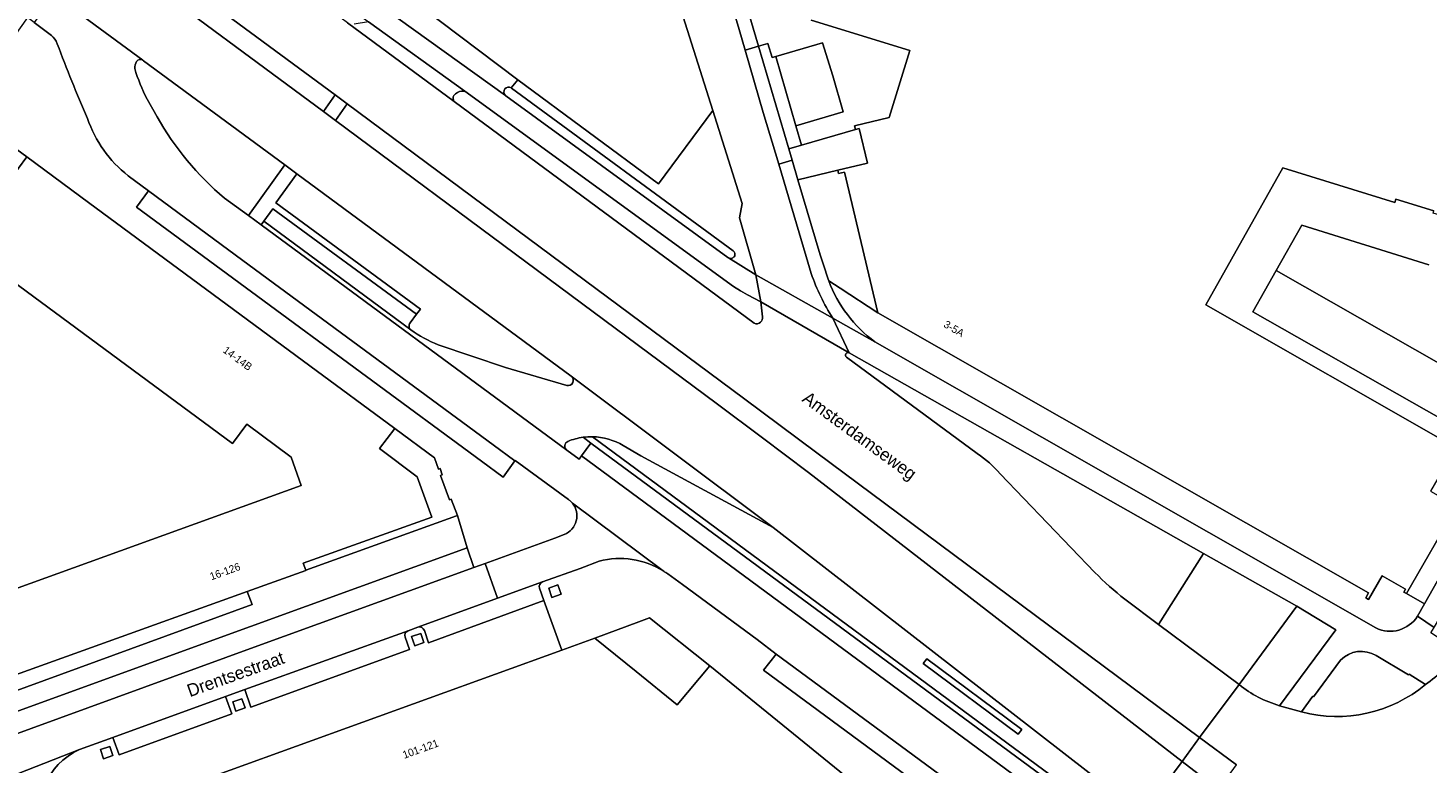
# Model space of a CAD drawing. Header units: metres. Extents: x 151448 to 154749, y 463108 to 465296.
# Tile 277 of 449: x 154207 to 154346, y 463527 to 463600. Entities that reach past the tile are written whole.
import ezdxf
from ezdxf.enums import TextEntityAlignment as Align

# ---------------------------------------------------------------- set-up
doc = ezdxf.new("R2010")
doc.units = ezdxf.units.M
for name, color, linetype, lineweight in [('B-PV-GR-GROENVOORZIENING-GV', 253, 'Continuous', 9), ('B-PV-GR-HAAG-GV', 253, 'Continuous', 9), ('B-PV-OG-BEBOUWING-GV', 1, 'Continuous', 9), ('B-PV-OG-BEBOUWING-T18', 2, 'Continuous', 9), ('B-PV-OG-TERREIN_ERF-GV', 253, 'Continuous', 9), ('B-PV-OG-TOPOGRAFIE-T18', 2, 'Continuous', 9), ('B-PV-VH-GESLOTENVERHARDING_ASFALT-GV', 253, 'Continuous', 9), ('B-PV-VH-OPENVERHARDING_BETONSTRAATSTEEN-GV', 253, 'Continuous', 9), ('B-PV-VH-OPENVERHARDING_SIERBESTRATING-GV', 253, 'Continuous', 9), ('B-PV-VH-OPENVERHARDING_STRAATBAKSTEEN-GV', 253, 'Continuous', 9), ('B-PV-VH-OPENVERHARDING_TEGEL-GV', 253, 'Continuous', 9)]:
    doc.layers.add(name, color=color, linetype=linetype, lineweight=lineweight)
doc.styles.add('Drong', font='txt', dxfattribs={"height": 1.8})

msp = doc.modelspace()

# ---------------------------------------------------------------- linework, layer by layer
at = {"layer": 'B-PV-GR-GROENVOORZIENING-GV', "flags": 128}
for points in [[(154195.53, 463621.853), (154197.531, 463620.407), (154236.567, 463591.585), (154237.723, 463593.229), (154207.295, 463615.656)], [(154232.754, 463586.318), (154218.805, 463596.604), (154218.729, 463596.66)], [(154279.875, 463571.349), (154279.727, 463572.809), (154278.414, 463573.503), (154277.695, 463573.893), (154277.01, 463574.343), (154250.522, 463593.612), (154250.193, 463593.606)], [(154219.162, 463592.808), (154220.149, 463591.065)], [(154249.462, 463592.575), (154279.052, 463570.712)], [(154226.795, 463583.04), (154229.149, 463581.331), (154232.754, 463586.318)], [(154233.942, 463585.442), (154231.864, 463582.593), (154246.127, 463572.096), (154245.752, 463571.593), (154245.119, 463570.742)], [(154261.005, 463565.485), (154233.942, 463585.442)], [(154247.88, 463568.59), (154254.533, 463566.36), (154260.565, 463564.584)], [(154323.397, 463548.01), (154288.427, 463567.803)], [(154288.173, 463567.354), (154301.075, 463557.856)], [(154262.952, 463558.889), (154262.175, 463559.462)], [(154263.1, 463559.516), (154313.314, 463522.45), (154311.728, 463520.404), (154312.003, 463520.189), (154313.073, 463519.42)], [(154260.577, 463558.197), (154261.784, 463557.299), (154262.033, 463557.638), (154262.952, 463558.889)], [(154315.578, 463519.784), (154317.424, 463522.277), (154280.923, 463550.577), (154267.89, 463557.635), (154266.145, 463558.64)], [(154303.341, 463555.872), (154312.673, 463546.144)], [(154315.65, 463543.502), (154318.949, 463541.006), (154323.397, 463548.01)], [(154336.923, 463537.487), (154334.257, 463533.872), (154334.177, 463533.932), (154333.082, 463532.375)], [(154345.299, 463535.08), (154343.683, 463536.114), (154343.629, 463536.03), (154340.436, 463537.934)]]:
    msp.add_lwpolyline(points, dxfattribs=at)
at = {"layer": 'B-PV-GR-GROENVOORZIENING-GV'}
for points in [[(154218.126, 463596.526, 0.1839553), (154217.933, 463595.824)], [(154218.729, 463596.66, 0.3947322), (154218.126, 463596.526)], [(154217.933, 463595.824, 0.0446441), (154219.162, 463592.808)], [(154250.193, 463593.606, 0.2170881), (154249.438, 463593.186)], [(154249.438, 463593.186, 0.3568204), (154249.462, 463592.575)], [(154220.149, 463591.065, 0.0877243), (154226.795, 463583.04)], [(154245.119, 463570.742, 0.4321091), (154245.177, 463570.057)], [(154279.052, 463570.712, 0.3328945), (154279.677, 463570.81)], [(154279.677, 463570.81, 0.2187157), (154279.875, 463571.349)], [(154245.177, 463570.057, 0.0624112), (154247.88, 463568.59)], [(154288.427, 463567.803, 0.8237581), (154288.173, 463567.354)], [(154260.565, 463564.584, 0.8273979), (154261.005, 463565.485)], [(154262.175, 463559.462, 0.0630576), (154260.681, 463559.062)], [(154266.145, 463558.64, 0.1319631), (154263.1, 463559.516)], [(154260.681, 463559.062, 0.5733237), (154260.577, 463558.197)], [(154301.075, 463557.856, -0.0607196), (154303.341, 463555.872)], [(154312.673, 463546.144, 0.040393), (154315.65, 463543.502)], [(154340.436, 463537.934, 0.3493053), (154336.923, 463537.487)], [(154333.082, 463532.375, 0.2420447), (154345.299, 463535.08)]]:
    msp.add_lwpolyline(points, format="xyb", dxfattribs=at)
at = {"layer": 'B-PV-GR-GROENVOORZIENING-GV', "flags": 128}
for points in [[(154321.294, 463527.487), (154323.013, 463529.866), (154285.246, 463557.935), (154278.011, 463563.328), (154238.898, 463592.363), (154237.741, 463590.718), (154275.322, 463562.822), (154279.879, 463559.42), (154284.421, 463555.998)], [(154326.92, 463535.068), (154332.599, 463542.818), (154323.397, 463548.01), (154318.949, 463541.006)], [(154260.004, 463543.987), (154259.695, 463544.896), (154258.786, 463544.586), (154259.096, 463543.678)], [(154246.475, 463539.215), (154246.166, 463540.124), (154245.257, 463539.814), (154245.567, 463538.906)], [(154296.098, 463537.622), (154295.74, 463537.14), (154305.113, 463530.172), (154305.471, 463530.654)], [(154296.098, 463537.622), (154305.471, 463530.654), (154305.113, 463530.172), (154295.74, 463537.14)], [(154228.823, 463532.776), (154228.514, 463533.685), (154227.605, 463533.375), (154227.915, 463532.467)], [(154215.772, 463528.072), (154215.463, 463528.981), (154214.554, 463528.671), (154214.864, 463527.763)]]:
    msp.add_lwpolyline(points, close=True, dxfattribs=at)
at = {"layer": 'B-PV-GR-HAAG-GV', "flags": 128}
for points in [[(154195.53, 463621.853), (154197.531, 463620.407), (154236.567, 463591.585), (154237.723, 463593.229), (154207.295, 463615.656)], [(154226.795, 463583.04), (154229.149, 463581.331), (154232.754, 463586.318), (154218.805, 463596.604), (154218.729, 463596.66)], [(154279.727, 463572.809), (154278.414, 463573.503), (154277.695, 463573.893), (154277.01, 463574.343), (154250.522, 463593.612), (154250.193, 463593.606)], [(154219.162, 463592.808), (154220.149, 463591.065)], [(154249.462, 463592.575), (154279.052, 463570.712)], [(154261.005, 463565.485), (154233.942, 463585.442), (154231.864, 463582.593), (154246.127, 463572.096), (154245.752, 463571.593), (154245.119, 463570.742)], [(154279.875, 463571.349), (154279.727, 463572.809)], [(154247.88, 463568.59), (154254.533, 463566.36), (154260.565, 463564.584)], [(154318.949, 463541.006), (154323.397, 463548.01), (154288.427, 463567.803)], [(154288.173, 463567.354), (154301.075, 463557.856)], [(154262.033, 463557.638), (154262.952, 463558.889), (154262.175, 463559.462)], [(154263.1, 463559.516), (154313.314, 463522.45), (154311.728, 463520.404), (154312.003, 463520.189)], [(154260.577, 463558.197), (154261.784, 463557.299), (154262.033, 463557.638)], [(154315.578, 463519.784), (154317.424, 463522.277), (154280.923, 463550.577), (154267.89, 463557.635), (154266.145, 463558.64)], [(154303.341, 463555.872), (154312.673, 463546.144)], [(154315.65, 463543.502), (154318.949, 463541.006)], [(154336.923, 463537.487), (154334.257, 463533.872), (154334.177, 463533.932), (154333.082, 463532.375)], [(154345.299, 463535.08), (154343.683, 463536.114), (154343.629, 463536.03), (154340.436, 463537.934)]]:
    msp.add_lwpolyline(points, dxfattribs=at)
at = {"layer": 'B-PV-GR-HAAG-GV'}
for points in [[(154218.126, 463596.526, 0.1839553), (154217.933, 463595.824)], [(154218.729, 463596.66, 0.3947322), (154218.126, 463596.526)], [(154217.933, 463595.824, 0.0446441), (154219.162, 463592.808)], [(154250.193, 463593.606, 0.2170881), (154249.438, 463593.186)], [(154249.438, 463593.186, 0.3568204), (154249.462, 463592.575)], [(154220.149, 463591.065, 0.0877243), (154226.795, 463583.04)], [(154245.119, 463570.742, 0.4321091), (154245.177, 463570.057)], [(154279.052, 463570.712, 0.3328945), (154279.677, 463570.81)], [(154279.677, 463570.81, 0.2187157), (154279.875, 463571.349)], [(154245.177, 463570.057, 0.0624112), (154247.88, 463568.59)], [(154288.427, 463567.803, 0.8237581), (154288.173, 463567.354)], [(154260.565, 463564.584, 0.8273979), (154261.005, 463565.485)], [(154262.175, 463559.462, 0.0630576), (154260.681, 463559.062)], [(154266.145, 463558.64, 0.1319631), (154263.1, 463559.516)], [(154260.681, 463559.062, 0.5733237), (154260.577, 463558.197)], [(154301.075, 463557.856, -0.0607196), (154303.341, 463555.872)], [(154312.673, 463546.144, 0.040393), (154315.65, 463543.502)], [(154340.436, 463537.934, 0.3493053), (154336.923, 463537.487)], [(154333.082, 463532.375, 0.2420447), (154345.299, 463535.08)]]:
    msp.add_lwpolyline(points, format="xyb", dxfattribs=at)
at = {"layer": 'B-PV-GR-HAAG-GV', "flags": 128}
for points in [[(154321.294, 463527.487), (154323.013, 463529.866), (154285.246, 463557.935), (154278.011, 463563.328), (154238.898, 463592.363), (154237.741, 463590.718), (154275.322, 463562.822), (154279.879, 463559.42), (154284.421, 463555.998)], [(154318.949, 463541.006), (154326.92, 463535.068), (154332.599, 463542.818), (154323.397, 463548.01)], [(154296.098, 463537.622), (154295.74, 463537.14), (154305.113, 463530.172), (154305.471, 463530.654)], [(154296.098, 463537.622), (154305.471, 463530.654), (154305.113, 463530.172), (154295.74, 463537.14)]]:
    msp.add_lwpolyline(points, close=True, dxfattribs=at)
at = {"layer": 'B-PV-OG-BEBOUWING-GV', "flags": 128}
for points in [[(154284.692, 463600.587), (154294.41, 463597.593), (154292.382, 463591.011), (154288.955, 463590.167), (154289.043, 463589.809), (154289.422, 463589.902), (154290.245, 463586.513), (154287.311, 463585.802), (154287.396, 463585.468), (154287.977, 463585.617), (154291.265, 463571.751), (154339.687, 463544.122), (154339.405, 463543.623), (154339.684, 463543.465), (154341.014, 463545.794), (154343.332, 463544.472), (154343.177, 463544.192), (154343.443, 463544.041), (154348.405, 463552.658)], [(154347.945, 463558.648), (154323.626, 463572.524), (154331.24, 463586.045), (154342.279, 463582.617), (154342.38, 463582.942), (154346.124, 463581.78)], [(154301.915, 463514.786), (154274.673, 463536.913), (154271.445, 463533.091), (154267.411, 463536.368), (154263.343, 463539.643), (154260.088, 463538.466), (154214.258, 463521.888)]]:
    msp.add_lwpolyline(points, dxfattribs=at)
msp.add_lwpolyline([(154234.804, 463546.347), (154234.555, 463547.041), (154247.24, 463551.594), (154245.79, 463555.571), (154242.073, 463558.353), (154243.598, 463560.324), (154235.227, 463566.501), (154213.376, 463582.627), (154207.275, 463587.129), (154202.328, 463580.426), (154200.914, 463578.51), (154227.573, 463558.837), (154228.987, 463560.754), (154233.372, 463557.518), (154234.352, 463554.708), (154195.569, 463540.713), (154198.025, 463533.912), (154198.278, 463533.207), (154229.034, 463544.261), (154234.808, 463546.336)], close=True, dxfattribs=at)
at = {"layer": 'B-PV-OG-TERREIN_ERF-GV', "flags": 128}
for points in [[(154255.74, 463594.72), (154269.625, 463584.457), (154274.989, 463591.684), (154270.587, 463605.636), (154256.854, 463615.687), (154246.607, 463601.595), (154246.09, 463601.971)], [(154185.325, 463569.079), (154195.569, 463540.713), (154234.352, 463554.708), (154233.372, 463557.518), (154228.987, 463560.754), (154227.573, 463558.837), (154200.914, 463578.51), (154202.328, 463580.426), (154207.275, 463587.129), (154204.828, 463588.935), (154200.905, 463591.83), (154200.848, 463591.752), (154184.921, 463570.197)], [(154243.598, 463560.324), (154242.073, 463558.353), (154245.79, 463555.571), (154247.24, 463551.594), (154234.555, 463547.041), (154234.804, 463546.347), (154249.673, 463551.724), (154249.776, 463551.761), (154249.176, 463553.351), (154248.98, 463553.28), (154248.123, 463555.702), (154248.287, 463555.76), (154248.069, 463556.386), (154247.9, 463556.328), (154247.514, 463557.435)], [(154198.359, 463532.639), (154198.712, 463531.733), (154229.511, 463542.982), (154229.034, 463544.261), (154198.278, 463533.207), (154198.468, 463532.678)], [(154267.677, 463541.253), (154263.343, 463539.643), (154267.411, 463536.368), (154271.445, 463533.091), (154274.673, 463536.913), (154268.726, 463541.643)]]:
    msp.add_lwpolyline(points, close=True, dxfattribs=at)
at = {"layer": 'B-PV-VH-GESLOTENVERHARDING_ASFALT-GV', "flags": 128}
for points in [[(154168.707, 463633.18), (154175.679, 463628.323), (154203.011, 463608.289), (154209.031, 463603.817), (154209.186, 463603.703), (154218.729, 463596.66), (154218.805, 463596.604), (154232.754, 463586.318), (154233.942, 463585.442), (154261.005, 463565.485), (154280.923, 463550.577), (154317.424, 463522.277), (154321.294, 463527.487), (154284.421, 463555.998), (154279.879, 463559.42), (154275.322, 463562.822), (154237.741, 463590.718)], [(154279.052, 463570.712), (154249.462, 463592.575), (154238.941, 463600.348), (154238.936, 463600.352), (154236.417, 463602.163), (154229.869, 463607.026), (154213.684, 463619.048), (154202.354, 463627.349)], [(154237.741, 463590.718), (154236.567, 463591.585), (154197.531, 463620.407), (154195.53, 463621.853)], [(154207.295, 463615.656), (154237.723, 463593.229), (154238.898, 463592.363), (154278.011, 463563.328), (154285.246, 463557.935), (154323.013, 463529.866), (154326.92, 463535.068), (154318.949, 463541.006), (154315.65, 463543.502)], [(154288.427, 463567.803), (154279.727, 463572.809), (154279.875, 463571.349)], [(154301.075, 463557.856), (154288.173, 463567.354)], [(154312.673, 463546.144), (154303.341, 463555.872)], [(154326.92, 463535.068), (154323.013, 463529.866), (154326.647, 463527.164)], [(154333.082, 463532.375), (154330.897, 463532.994)], [(154324.871, 463524.73), (154321.294, 463527.487), (154317.424, 463522.277), (154321.029, 463519.511), (154322.611, 463518.264), (154328.666, 463513.853), (154329.617, 463513.16), (154337.18, 463507.441), (154342.374, 463503.582), (154346.586, 463500.169), (154348.153, 463498.934), (154351.657, 463495.969), (154353.768, 463498.636), (154356.114, 463501.509), (154352.487, 463504.175), (154350.892, 463505.398), (154349.842, 463506.193)]]:
    msp.add_lwpolyline(points, dxfattribs=at)
at = {"layer": 'B-PV-VH-GESLOTENVERHARDING_ASFALT-GV'}
for points in [[(154279.677, 463570.81, -0.3328945), (154279.052, 463570.712)], [(154279.875, 463571.349, -0.2187157), (154279.677, 463570.81)], [(154288.173, 463567.354, -0.8237581), (154288.427, 463567.803)], [(154303.341, 463555.872, 0.0607196), (154301.075, 463557.856)], [(154315.65, 463543.502, -0.040393), (154312.673, 463546.144)], [(154348.548, 463538.388, -0.0968448), (154345.299, 463535.08)], [(154330.897, 463532.994, -0.0986258), (154326.92, 463535.068)], [(154345.299, 463535.08, -0.2420447), (154333.082, 463532.375)]]:
    msp.add_lwpolyline(points, format="xyb", dxfattribs=at)
at = {"layer": 'B-PV-VH-OPENVERHARDING_BETONSTRAATSTEEN-GV', "flags": 128}
for points in [[(154251.381, 463653.409), (154253.233, 463648.173), (154254.376, 463644.812), (154256.027, 463639.702), (154257.6, 463634.568), (154264.943, 463623.126), (154267.47, 463614.736), (154269.149, 463609.156), (154270.587, 463605.636), (154274.989, 463591.684), (154277.881, 463582.522), (154277.612, 463581.111), (154279.224, 463575.469), (154286.821, 463571.201)], [(154272.914, 463615.349), (154277.567, 463599.688), (154278.164, 463597.638), (154279.49, 463598.029), (154277.316, 463605.391), (154271.934, 463623.208), (154270.294, 463628.548), (154268.623, 463633.877), (154267.614, 463637.031), (154266.309, 463636.578)], [(154230.655, 463608.083), (154237.627, 463602.952), (154240.993, 463600.438), (154250.522, 463593.612), (154277.01, 463574.343), (154277.695, 463573.893), (154278.414, 463573.503), (154279.727, 463572.809), (154279.224, 463575.469), (154276.533, 463577.146), (154276.462, 463577.19), (154254.56, 463593.153), (154254.528, 463593.178), (154243.941, 463600.768), (154243.936, 463600.769), (154238.845, 463604.52), (154231.84, 463609.686), (154214.82, 463622.239), (154205.959, 463628.956), (154200.35, 463633.289)], [(154284.694, 463575.619), (154284.196, 463577.306), (154281.479, 463586.393), (154279.953, 463591.497), (154278.164, 463597.638), (154277.567, 463599.688), (154272.914, 463615.349)], [(154218.729, 463596.66), (154209.186, 463603.703)], [(154210.145, 463601.321), (154209.204, 463601.983), (154208.019, 463600.384), (154209.709, 463599.083)], [(154255.091, 463593.916), (154255.74, 463594.72), (154246.09, 463601.971), (154246.035, 463602.011), (154245.835, 463601.779), (154245.092, 463600.917), (154243.941, 463600.768)], [(154209.709, 463599.083), (154208.019, 463600.384), (154207.363, 463600.859), (154200.905, 463591.83), (154204.828, 463588.935), (154207.275, 463587.129), (154213.376, 463582.627), (154235.227, 463566.501), (154243.598, 463560.324), (154247.514, 463557.435), (154247.9, 463556.328), (154248.069, 463556.386), (154248.287, 463555.76), (154248.123, 463555.702), (154248.98, 463553.28), (154249.176, 463553.351), (154249.776, 463551.761)], [(154243.941, 463600.768), (154254.528, 463593.178)], [(154238.941, 463600.348), (154249.462, 463592.575)], [(154250.193, 463593.606), (154250.522, 463593.612), (154240.993, 463600.438), (154239.581, 463600.191)], [(154276.533, 463577.146), (154279.224, 463575.469), (154277.612, 463581.111), (154277.881, 463582.522), (154274.989, 463591.684), (154269.625, 463584.457), (154255.74, 463594.72), (154255.091, 463593.916), (154255.108, 463593.905), (154276.993, 463577.856)], [(154220.149, 463591.065), (154219.162, 463592.808)], [(154217.284, 463585.251), (154219.296, 463583.779), (154228.605, 463576.906), (154253.295, 463558.735), (154255.447, 463557.145), (154255.465, 463557.17), (154260.74, 463553.321)], [(154260.74, 463553.321), (154255.465, 463557.17), (154255.447, 463557.145), (154254.291, 463555.542), (154252.164, 463557.097), (154218.107, 463582.163), (154219.296, 463583.779), (154217.284, 463585.251)], [(154308.97, 463517.655), (154309.699, 463517.096), (154312.003, 463520.189), (154311.728, 463520.404), (154311.259, 463520.77), (154311.51, 463521.107), (154262.033, 463557.638), (154261.784, 463557.299), (154260.577, 463558.197), (154230.418, 463580.41), (154229.149, 463581.331), (154226.795, 463583.04)], [(154245.119, 463570.742), (154245.752, 463571.593), (154231.577, 463582.008), (154230.683, 463580.775)], [(154245.177, 463570.057), (154230.683, 463580.775), (154230.418, 463580.41), (154260.577, 463558.197)], [(154230.683, 463580.775), (154245.177, 463570.057)], [(154345.647, 463576.459), (154333.083, 463580.391), (154330.56, 463575.91), (154347.074, 463566.52)], [(154351.659, 463563.863), (154347.074, 463566.52), (154330.56, 463575.91), (154328.272, 463571.848), (154345.4, 463562.106), (154349.475, 463559.793)], [(154340.399, 463540.659), (154290.97, 463568.88), (154286.821, 463571.201), (154288.427, 463567.803)], [(154260.565, 463564.584), (154254.533, 463566.36), (154247.88, 463568.59)], [(154288.427, 463567.803), (154323.397, 463548.01), (154332.599, 463542.818), (154336.438, 463540.488), (154330.897, 463532.994), (154333.082, 463532.375), (154334.177, 463533.932), (154334.257, 463533.872), (154336.923, 463537.487)], [(154266.145, 463558.64), (154267.89, 463557.635), (154280.923, 463550.577), (154261.005, 463565.485)], [(154356.287, 463561.466), (154355.973, 463560.711), (154354.856, 463559.033), (154354.301, 463558.297), (154351.741, 463554.625), (154345.201, 463543.049), (154344.506, 463541.818), (154346.172, 463540.71), (154346.203, 463540.757), (154347.897, 463543.651), (154352.486, 463551.686), (154353.452, 463553.427)], [(154262.175, 463559.462), (154262.952, 463558.889), (154312.473, 463522.403), (154311.51, 463521.107), (154311.259, 463520.77), (154311.728, 463520.404), (154313.314, 463522.45), (154263.1, 463559.516)], [(154260.983, 463553.118), (154261.131, 463552.957), (154270.084, 463546.284), (154270.164, 463546.225)], [(154261.131, 463552.957), (154260.983, 463553.118)], [(154270.084, 463546.284), (154261.131, 463552.957)], [(154249.776, 463551.761), (154250.726, 463548.55), (154251.39, 463546.614), (154252.501, 463547.018), (154259.383, 463549.522), (154260.321, 463549.882)], [(154260.321, 463549.882), (154259.383, 463549.522), (154252.501, 463547.018), (154253.744, 463543.601), (154258.171, 463545.211), (154261.874, 463546.528), (154263.764, 463547.249)], [(154263.764, 463547.249), (154261.874, 463546.528), (154258.171, 463545.211)], [(154270.164, 463546.225), (154270.084, 463546.284)], [(154325.711, 463504.108), (154322.806, 463506.857), (154321.339, 463508.246), (154320.077, 463509.361), (154319.019, 463510.222), (154317.442, 463511.375), (154316.628, 463511.99), (154310.796, 463516.275), (154309.699, 463517.096), (154308.97, 463517.655), (154307.803, 463516.001), (154295.546, 463525.032), (154279.989, 463536.508), (154281.233, 463538.089), (154279.341, 463539.526), (154271.993, 463544.93), (154270.526, 463545.987)], [(154270.526, 463545.987), (154271.993, 463544.93), (154279.341, 463539.526), (154281.233, 463538.089), (154308.97, 463517.655)], [(154258.171, 463545.211), (154253.744, 463543.601), (154245.865, 463540.736)], [(154246.519, 463540.413), (154246.936, 463539.199), (154258.317, 463543.362), (154257.882, 463544.583)], [(154257.882, 463544.583), (154258.317, 463543.362), (154260.088, 463538.466), (154263.343, 463539.643), (154267.677, 463541.253), (154268.726, 463541.643), (154274.673, 463536.913), (154301.915, 463514.786), (154305.993, 463511.505)], [(154332.599, 463542.818), (154326.92, 463535.068)], [(154330.897, 463532.994), (154336.438, 463540.488), (154332.599, 463542.818)], [(154348.548, 463538.388), (154345.826, 463540.185), (154346.172, 463540.71), (154344.506, 463541.818)], [(154244.902, 463540.386), (154228.796, 463534.578), (154229.395, 463532.863), (154245.041, 463538.54), (154244.606, 463539.762)], [(154340.436, 463537.934), (154343.629, 463536.03), (154343.683, 463536.114), (154345.299, 463535.08)]]:
    msp.add_lwpolyline(points, dxfattribs=at)
at = {"layer": 'B-PV-VH-OPENVERHARDING_BETONSTRAATSTEEN-GV'}
for points in [[(154209.709, 463599.083, -0.1653575), (154210.29, 463598.279)], [(154210.29, 463598.279, 0.1653575), (154209.709, 463599.083)], [(154210.29, 463598.279, 0.0139441), (154213.269, 463590.908)], [(154213.269, 463590.908, -0.0139441), (154210.29, 463598.279)], [(154217.933, 463595.824, -0.1839553), (154218.126, 463596.526)], [(154218.126, 463596.526, -0.3947322), (154218.729, 463596.66)], [(154219.162, 463592.808, -0.0446441), (154217.933, 463595.824)], [(154249.438, 463593.186, -0.2170881), (154250.193, 463593.606)], [(154254.528, 463593.178, -0.9398936), (154255.091, 463593.916)], [(154249.462, 463592.575, -0.3568204), (154249.438, 463593.186)], [(154213.269, 463590.908, 0.1426751), (154217.284, 463585.251)], [(154217.284, 463585.251, -0.1426751), (154213.269, 463590.908)], [(154226.795, 463583.04, -0.0877243), (154220.149, 463591.065)], [(154277.139, 463577.351, -0.4176994), (154276.533, 463577.146)], [(154276.993, 463577.856, -0.3172245), (154277.139, 463577.351)], [(154286.821, 463571.201, -0.0603864), (154284.694, 463575.619)], [(154245.177, 463570.057, -0.4321091), (154245.119, 463570.742)], [(154247.88, 463568.59, -0.0624112), (154245.177, 463570.057)], [(154261.005, 463565.485, -0.8273979), (154260.565, 463564.584)], [(154260.681, 463559.062, -0.0630576), (154262.175, 463559.462)], [(154263.1, 463559.516, 0.0389755), (154262.175, 463559.462)], [(154262.175, 463559.462, -0.0389755), (154263.1, 463559.516)], [(154263.1, 463559.516, -0.1319631), (154266.145, 463558.64)], [(154260.577, 463558.197, -0.5733237), (154260.681, 463559.062)], [(154260.321, 463549.882, 0.5093078), (154261.131, 463552.957)], [(154261.131, 463552.957, -0.5093078), (154260.321, 463549.882)], [(154260.74, 463553.321, -0.0400372), (154260.983, 463553.118)], [(154260.983, 463553.118, 0.0400372), (154260.74, 463553.321)], [(154270.084, 463546.284, 0.2065048), (154263.764, 463547.249)], [(154263.764, 463547.249, -0.2065048), (154270.084, 463546.284)], [(154270.526, 463545.987, 0.0332893), (154270.164, 463546.225)], [(154270.164, 463546.225, -0.0332893), (154270.526, 463545.987)], [(154258.171, 463545.211, 0.409073), (154257.882, 463544.583)], [(154257.882, 463544.583, -0.409073), (154258.171, 463545.211)], [(154344.506, 463541.818, -0.381594), (154340.399, 463540.659)], [(154244.606, 463539.762, -0.3911848), (154244.902, 463540.386)], [(154245.865, 463540.736, -0.3874866), (154246.519, 463540.413)], [(154336.923, 463537.487, -0.3493053), (154340.436, 463537.934)], [(154345.299, 463535.08, 0.0968448), (154348.548, 463538.388)], [(154326.92, 463535.068, 0.0986258), (154330.897, 463532.994)]]:
    msp.add_lwpolyline(points, format="xyb", dxfattribs=at)
at = {"layer": 'B-PV-VH-OPENVERHARDING_BETONSTRAATSTEEN-GV', "flags": 128}
for points in [[(154282.809, 463586.786), (154282.48, 463587.901), (154279.49, 463598.029), (154278.164, 463597.638), (154279.953, 463591.497), (154281.479, 463586.393)], [(154283.18, 463590.195), (154281.189, 463597.004), (154280.838, 463596.902), (154280.422, 463598.305), (154279.49, 463598.029), (154282.48, 463587.901), (154283.745, 463588.275)], [(154283.18, 463590.195), (154287.825, 463591.573), (154286.82, 463595.12), (154285.785, 463598.373), (154281.189, 463597.004)], [(154236.567, 463591.585), (154237.741, 463590.718), (154238.898, 463592.363), (154237.723, 463593.229)], [(154287.311, 463585.802), (154290.245, 463586.513), (154289.422, 463589.902), (154289.043, 463589.809), (154283.745, 463588.275), (154282.48, 463587.901), (154282.809, 463586.786), (154283.38, 463584.853)], [(154245.752, 463571.593), (154246.127, 463572.096), (154231.864, 463582.593), (154233.942, 463585.442), (154232.754, 463586.318), (154229.149, 463581.331), (154230.418, 463580.41), (154230.683, 463580.775), (154231.577, 463582.008)], [(154255.447, 463557.145), (154253.295, 463558.735), (154228.605, 463576.906), (154219.296, 463583.779), (154218.107, 463582.163), (154252.164, 463557.097), (154254.291, 463555.542)], [(154279.727, 463572.809), (154288.427, 463567.803), (154286.821, 463571.201), (154279.224, 463575.469)], [(154262.952, 463558.889), (154262.033, 463557.638), (154311.51, 463521.107), (154312.473, 463522.403)], [(154199.66, 463527.811), (154229.711, 463538.778), (154251.39, 463546.614), (154250.726, 463548.55), (154224.204, 463538.932), (154198.947, 463529.758)], [(154260.004, 463543.987), (154259.096, 463543.678), (154258.786, 463544.586), (154259.695, 463544.896)], [(154281.233, 463538.089), (154279.989, 463536.508), (154295.546, 463525.032), (154307.803, 463516.001), (154308.97, 463517.655)], [(154226.899, 463533.893), (154215.776, 463529.863), (154216.384, 463528.156), (154227.522, 463532.185)], [(154323.013, 463529.866), (154321.294, 463527.487), (154324.871, 463524.73), (154326.647, 463527.164)]]:
    msp.add_lwpolyline(points, close=True, dxfattribs=at)
at = {"layer": 'B-PV-VH-OPENVERHARDING_SIERBESTRATING-GV', "flags": 128}
for points in [[(154209.095, 463520.165), (154214.258, 463521.888), (154260.088, 463538.466), (154258.317, 463543.362), (154246.936, 463539.199), (154246.519, 463540.413)], [(154244.606, 463539.762), (154245.041, 463538.54), (154229.395, 463532.863), (154228.796, 463534.578), (154226.899, 463533.893), (154227.522, 463532.185), (154216.384, 463528.156), (154215.776, 463529.863), (154212.495, 463528.672)], [(154245.865, 463540.736), (154244.902, 463540.386)]]:
    msp.add_lwpolyline(points, dxfattribs=at)
at = {"layer": 'B-PV-VH-OPENVERHARDING_SIERBESTRATING-GV'}
for points in [[(154244.902, 463540.386, 0.3911848), (154244.606, 463539.762)], [(154246.519, 463540.413, 0.3874866), (154245.865, 463540.736)], [(154212.495, 463528.672, 0.408797), (154209.095, 463520.165)]]:
    msp.add_lwpolyline(points, format="xyb", dxfattribs=at)
at = {"layer": 'B-PV-VH-OPENVERHARDING_SIERBESTRATING-GV', "flags": 128}
for points in [[(154246.475, 463539.215), (154245.567, 463538.906), (154245.257, 463539.814), (154246.166, 463540.124)], [(154228.823, 463532.776), (154227.915, 463532.467), (154227.605, 463533.375), (154228.514, 463533.685)], [(154215.772, 463528.072), (154214.864, 463527.763), (154214.554, 463528.671), (154215.463, 463528.981)]]:
    msp.add_lwpolyline(points, close=True, dxfattribs=at)
at = {"layer": 'B-PV-VH-OPENVERHARDING_STRAATBAKSTEEN-GV', "flags": 128}
msp.add_lwpolyline([(154250.726, 463548.55), (154249.776, 463551.761), (154249.673, 463551.724), (154234.804, 463546.347), (154234.808, 463546.336), (154229.034, 463544.261), (154229.511, 463542.982), (154198.712, 463531.733), (154198.359, 463532.639), (154196.091, 463531.826), (154197.058, 463529.129), (154198.192, 463527.324), (154199.66, 463527.811), (154198.947, 463529.758), (154224.204, 463538.932)], close=True, dxfattribs=at)
for points in [[(154199.464, 463523.572), (154212.495, 463528.672), (154215.776, 463529.863), (154226.899, 463533.893), (154228.796, 463534.578), (154244.902, 463540.386), (154245.865, 463540.736), (154253.744, 463543.601), (154252.501, 463547.018), (154251.39, 463546.614), (154229.711, 463538.778), (154199.66, 463527.811)], [(154212.495, 463528.672), (154199.464, 463523.572)]]:
    msp.add_lwpolyline(points, dxfattribs=at)
at = {"layer": 'B-PV-VH-OPENVERHARDING_STRAATBAKSTEEN-GV'}
msp.add_lwpolyline([(154209.095, 463520.165, -0.408797), (154212.495, 463528.672)], format="xyb", dxfattribs=at)
at = {"layer": 'B-PV-VH-OPENVERHARDING_TEGEL-GV', "flags": 128}
for points in [[(154370.659, 463661.904), (154370.18, 463660.306), (154368.819, 463655.888), (154369.155, 463654.56), (154368.817, 463653.459), (154369.924, 463653.116), (154347.558, 463581.104), (154346.058, 463581.57), (154346.124, 463581.78), (154342.38, 463582.942), (154342.279, 463582.617), (154331.24, 463586.045), (154323.626, 463572.524), (154347.945, 463558.648), (154348.084, 463558.891), (154348.42, 463558.702), (154349.475, 463559.793)], [(154277.316, 463605.391), (154279.49, 463598.029), (154280.422, 463598.305), (154280.838, 463596.902), (154281.189, 463597.004), (154285.785, 463598.373), (154286.82, 463595.12), (154287.825, 463591.573), (154283.18, 463590.195), (154283.745, 463588.275), (154289.043, 463589.809), (154288.955, 463590.167), (154292.382, 463591.011), (154294.41, 463597.593), (154284.692, 463600.587)], [(154276.993, 463577.856), (154255.108, 463593.905), (154255.091, 463593.916)], [(154254.528, 463593.178), (154254.56, 463593.153), (154276.462, 463577.19), (154276.533, 463577.146)], [(154286.416, 463574.893), (154286.394, 463574.947), (154285.883, 463576.584), (154285.565, 463577.455), (154283.38, 463584.853), (154282.809, 463586.786), (154281.479, 463586.393), (154284.196, 463577.306), (154284.694, 463575.619)], [(154349.475, 463559.793), (154345.4, 463562.106), (154328.272, 463571.848), (154330.56, 463575.91), (154333.083, 463580.391), (154345.647, 463576.459)], [(154345.201, 463543.049), (154343.443, 463544.041), (154343.177, 463544.192), (154343.332, 463544.472), (154341.014, 463545.794), (154339.684, 463543.465), (154339.405, 463543.623), (154339.687, 463544.122), (154291.265, 463571.751), (154287.552, 463574.157), (154286.416, 463574.893)], [(154286.821, 463571.201), (154290.97, 463568.88)], [(154290.97, 463568.88), (154340.399, 463540.659)], [(154349.475, 463559.793), (154348.42, 463558.702), (154345.806, 463554.149), (154348.405, 463552.658), (154343.443, 463544.041), (154345.201, 463543.049), (154351.741, 463554.625), (154354.301, 463558.297), (154354.856, 463559.033), (154355.973, 463560.711), (154356.287, 463561.466), (154351.659, 463563.863)], [(154344.506, 463541.818), (154345.201, 463543.049)]]:
    msp.add_lwpolyline(points, dxfattribs=at)
at = {"layer": 'B-PV-VH-OPENVERHARDING_TEGEL-GV'}
for points in [[(154255.091, 463593.916, 0.9398936), (154254.528, 463593.178)], [(154276.533, 463577.146, 0.4176994), (154277.139, 463577.351)], [(154277.139, 463577.351, 0.3172245), (154276.993, 463577.856)], [(154284.694, 463575.619, 0.0603864), (154286.821, 463571.201)], [(154286.416, 463574.893, 0.1446943), (154290.97, 463568.88)], [(154290.97, 463568.88, -0.1446943), (154286.416, 463574.893)], [(154340.399, 463540.659, 0.381594), (154344.506, 463541.818)]]:
    msp.add_lwpolyline(points, format="xyb", dxfattribs=at)
at = {"layer": 'B-PV-VH-OPENVERHARDING_TEGEL-GV', "flags": 128}
msp.add_lwpolyline([(154283.38, 463584.853), (154285.565, 463577.455), (154285.883, 463576.584), (154286.394, 463574.947), (154286.416, 463574.893), (154287.552, 463574.157), (154291.265, 463571.751), (154287.977, 463585.617), (154287.396, 463585.468), (154287.311, 463585.802)], close=True, dxfattribs=at)

# ---------------------------------------------------------------- texts
at = {"layer": 'B-PV-OG-BEBOUWING-T18', "style": 'Drong'}
for s, rotation, p in [('3-5A', 329.7, (154298.78, 463570.175)), ('14-14B', 323.6, (154228.092, 463567.243)), ('16-126', 19.9, (154226.842, 463546.233)), ('101-121', 19.9, (154246.134, 463528.728))]:
    msp.add_text(s, height=0.75, rotation=rotation, dxfattribs=at).set_placement(p, align=Align.MIDDLE)
at = {"layer": 'B-PV-OG-TOPOGRAFIE-T18', "style": 'Drong'}
for s, rotation, p in [('Amsterdamseweg', 323.8, (154289.371, 463559.496)), ('Drentsestraat', 19.7, (154227.893, 463536.1))]:
    msp.add_text(s, height=1.25, rotation=rotation, dxfattribs=at).set_placement(p, align=Align.MIDDLE)

doc.saveas('drawing.dxf')
